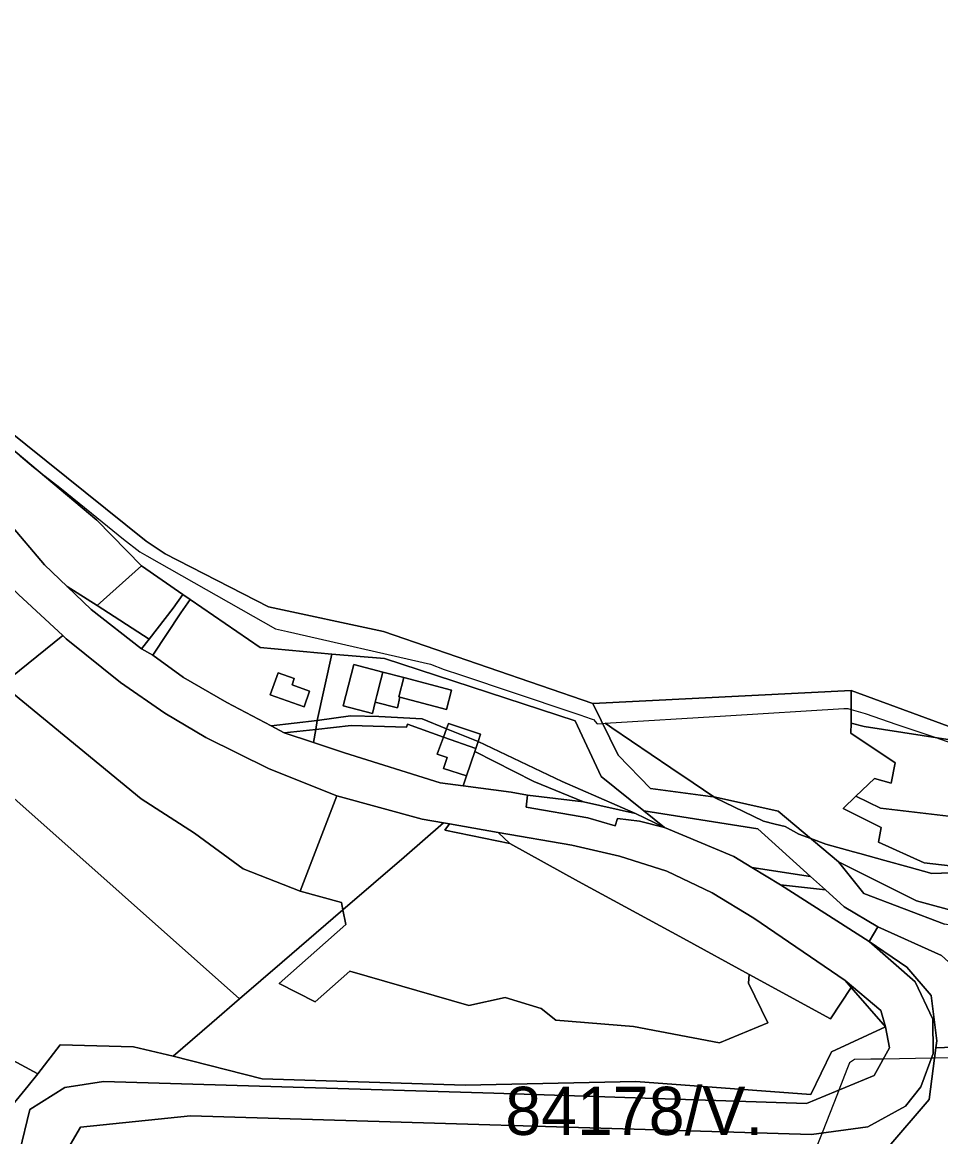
# Model space of a CAD drawing. Extents: x -477304 to -465429, y -1159113 to -1149210.
# Drawn here: x -468865.8 to -468580.1, y -1156534.4 to -1156187.5 of the extents above; entities that cross this region are included whole.
import ezdxf

# ---------------------------------------------------------------- set-up
doc = ezdxf.new("R2010")
doc.units = 0
for name, color, linetype in [('BPEJ_s', 7, 'Continuous'), ('orna_s', 7, 'Continuous'), ('ostatni_s', 7, 'Continuous'), ('PUPFL_s', 7, 'Continuous'), ('trav_porost_s', 7, 'Continuous'), ('voda_s', 7, 'Continuous')]:
    doc.layers.add(name, color=color, linetype=linetype)

msp = doc.modelspace()

# ---------------------------------------------------------------- linework, layer by layer
at = {"layer": 'BPEJ_s'}
for points in [[(-468866.41, -1156322.58), (-468862.35, -1156325.99), (-468854.12, -1156332.36), (-468844.34, -1156340.3), (-468834.3, -1156348.46), (-468829.3, -1156352.35), (-468827.08, -1156353.61), (-468787.08, -1156376.35), (-468783.37, -1156377.19), (-468738.87, -1156387.34), (-468734.55, -1156389.01), (-468729.49, -1156390.7), (-468695.17, -1156402.17), (-468692.4, -1156403.16), (-468688.84, -1156404.32), (-468688.52, -1156404.42), (-468688.08, -1156404.56), (-468686.95, -1156405.9), (-468685.31, -1156405.79), (-468684.48, -1156405.74), (-468683.11, -1156406.66), (-468682.45, -1156407.11), (-468664.08, -1156419.57), (-468657.08, -1156424.32), (-468650.64, -1156428.68), (-468650.48, -1156428.79), (-468635.25, -1156436.19), (-468631.64, -1156437.1), (-468628.48, -1156437.89), (-468624.25, -1156440.21), (-468620.52, -1156441.61), (-468615.8, -1156443.38), (-468607.28, -1156445.73), (-468605.26, -1156446.29), (-468597.5, -1156448.43), (-468589.87, -1156450.53), (-468582.81, -1156452.48), (-468570.96, -1156452.05)], [(-468866.41, -1156322.58), (-468862.35, -1156325.99), (-468854.12, -1156332.36), (-468844.34, -1156340.3), (-468834.3, -1156348.46), (-468829.3, -1156352.35), (-468827.08, -1156353.61), (-468787.08, -1156376.35), (-468783.37, -1156377.19), (-468738.87, -1156387.34), (-468734.55, -1156389.01), (-468729.49, -1156390.7), (-468695.17, -1156402.17), (-468692.4, -1156403.16), (-468688.84, -1156404.32), (-468688.52, -1156404.42), (-468688.08, -1156404.56), (-468686.95, -1156405.9), (-468685.31, -1156405.79), (-468684.48, -1156405.74), (-468647.09, -1156403.43), (-468610.28, -1156401.17), (-468609.03, -1156401.09), (-468607.99, -1156401.4), (-468603.64, -1156402.71), (-468593.71, -1156406.1), (-468581.96, -1156410.11), (-468573.08, -1156413.14)], [(-468570.96, -1156452.05), (-468582.81, -1156452.48), (-468589.87, -1156450.53), (-468597.5, -1156448.43), (-468605.26, -1156446.29), (-468607.28, -1156445.73), (-468615.8, -1156443.38), (-468620.52, -1156441.61), (-468624.25, -1156440.21), (-468628.48, -1156437.89), (-468631.64, -1156437.1), (-468635.25, -1156436.19), (-468650.48, -1156428.79), (-468650.64, -1156428.68), (-468657.08, -1156424.32), (-468664.08, -1156419.57), (-468682.45, -1156407.11), (-468683.11, -1156406.66), (-468684.48, -1156405.74), (-468647.09, -1156403.43), (-468610.28, -1156401.17), (-468609.03, -1156401.09), (-468607.99, -1156401.4), (-468603.64, -1156402.71), (-468593.71, -1156406.1), (-468581.96, -1156410.11), (-468573.08, -1156413.14)], [(-468560.39, -1156509.56), (-468582.01, -1156509.96), (-468582.96, -1156509.98), (-468597.94, -1156510.26), (-468601.8, -1156510.33), (-468606.91, -1156510.42), (-468608.46, -1156511.45), (-468609.28, -1156513.53), (-468611.79, -1156519.93), (-468612.23, -1156521.05), (-468617.01, -1156533.26), (-468619.03, -1156538.41)], [(-468560.39, -1156509.56), (-468582.01, -1156509.96), (-468582.96, -1156509.98), (-468597.94, -1156510.26), (-468601.8, -1156510.33), (-468606.91, -1156510.42), (-468608.46, -1156511.45), (-468609.28, -1156513.53), (-468611.79, -1156519.93), (-468612.23, -1156521.05), (-468617.01, -1156533.26), (-468619.03, -1156538.41)]]:
    msp.add_lwpolyline(points, dxfattribs=at)
at = {"layer": 'orna_s'}
for points in [[(-468808.75, -1156410.2), (-468789.01, -1156419.94), (-468768.01, -1156428.28), (-468779.4, -1156458.03), (-468797.08, -1156451.08), (-468812.21, -1156439.99), (-468828.82, -1156429.27), (-468872.09, -1156393.62), (-468853.23, -1156378.46), (-468852.19, -1156379.42), (-468835.32, -1156393.05), (-468821.49, -1156402.59)], [(-468812.21, -1156439.99), (-468797.08, -1156451.08), (-468779.4, -1156458.03), (-468766.51, -1156461.54), (-468766.06, -1156463.78), (-468784.99, -1156480.08), (-468798.24, -1156491.49), (-468871.28, -1156426.6), (-468891.23, -1156409.25), (-468872.09, -1156393.62), (-468828.82, -1156429.27)], [(-468607.92, -1156488.01), (-468614.41, -1156497.77), (-468639.73, -1156483.9), (-468660.11, -1156472.74), (-468692.75, -1156454.97), (-468714.17, -1156443.21), (-468717.75, -1156439.69), (-468694.85, -1156443.7), (-468680.07, -1156447.08), (-468665.32, -1156451.74), (-468651.21, -1156458.56), (-468638.26, -1156466.41), (-468609.87, -1156485.78)]]:
    msp.add_lwpolyline(points, close=True, dxfattribs=at)
at = {"layer": 'ostatni_s'}
for points in [[(-468869.81, -1156343.53), (-468858.92, -1156356.38), (-468851.83, -1156363.16), (-468844.37, -1156370.3), (-468828.72, -1156382.54), (-468825.26, -1156384.53), (-468815.72, -1156391.5), (-468802.19, -1156399.25), (-468788.4, -1156406.54), (-468784.39, -1156408.66), (-468775.25, -1156411.72), (-468765.54, -1156414.98), (-468735.8, -1156424.3), (-468728.67, -1156425.22), (-468713.7, -1156427.16), (-468708.61, -1156428.08), (-468709.04, -1156431.87), (-468689.84, -1156435.16), (-468681.33, -1156437.67), (-468680.66, -1156435.35), (-468673.8, -1156436.19), (-468666.06, -1156438.19), (-468644.47, -1156447.22), (-468638.82, -1156450.65), (-468629.96, -1156456.03), (-468602.34, -1156473.64), (-468588.03, -1156486.24), (-468582.54, -1156497.87), (-468582.43, -1156508.55), (-468586.25, -1156518.91), (-468591.08, -1156524.91)], [(-468866.71, -1156539.19), (-468863.52, -1156525.91), (-468852.65, -1156519.06), (-468840.58, -1156517.28), (-468719.16, -1156520.83), (-468621.84, -1156524.04), (-468600.78, -1156515.42), (-468596, -1156506.73), (-468597.31, -1156500.18), (-468598.76, -1156495.12), (-468609.87, -1156485.78), (-468638.26, -1156466.41), (-468651.21, -1156458.56), (-468665.32, -1156451.74), (-468680.07, -1156447.08), (-468694.85, -1156443.7), (-468717.75, -1156439.69), (-468732.91, -1156437.04), (-468734.79, -1156436.71), (-468741.39, -1156435.55), (-468768.01, -1156428.28), (-468789.01, -1156419.94), (-468808.75, -1156410.2), (-468821.49, -1156402.59), (-468835.32, -1156393.05), (-468852.19, -1156379.42), (-468853.23, -1156378.46), (-468867.01, -1156365.7)], [(-468559.47, -1156468.65), (-468587.64, -1156461.03), (-468611.89, -1156448.89), (-468630.63, -1156433.09), (-468650.14, -1156428.75), (-468670.36, -1156426), (-468680.44, -1156415.71), (-468688.37, -1156399.56), (-468607.97, -1156395.56), (-468608, -1156405.69), (-468608.01, -1156408.8), (-468594.26, -1156418.03), (-468595.53, -1156424.38), (-468600.68, -1156422.95), (-468606.49, -1156428.47), (-468610.47, -1156432.25), (-468598.65, -1156438.19), (-468599.47, -1156442.78), (-468585.21, -1156449.14), (-468562.77, -1156451.72)], [(-468401.56, -1156428.48), (-468413.69, -1156433.07), (-468424.34, -1156436.84), (-468451.28, -1156441.97), (-468467.67, -1156447.87), (-468491.94, -1156451.02), (-468514.56, -1156450.29), (-468530.99, -1156459.26), (-468536.03, -1156464.55), (-468559.36, -1156471.81), (-468578.91, -1156468.24), (-468604.03, -1156458.73), (-468611.89, -1156448.89), (-468587.64, -1156461.03), (-468559.47, -1156468.65), (-468536.13, -1156461.11), (-468531.62, -1156455.37), (-468515.38, -1156446.8), (-468489.95, -1156445.82), (-468472.07, -1156443.15), (-468469.68, -1156442.59), (-468439.18, -1156435.41), (-468423.43, -1156433.27), (-468402.92, -1156424.87)], [(-468854.13, -1156542.48), (-468847.72, -1156531.41), (-468813.51, -1156527.91), (-468620.34, -1156533.71), (-468602.72, -1156531.31), (-468591.08, -1156524.91), (-468586.25, -1156518.91), (-468582.43, -1156508.55), (-468582.54, -1156497.87), (-468588.03, -1156486.24), (-468602.34, -1156473.64), (-468590.59, -1156481.61), (-468583.11, -1156490.47), (-468581.29, -1156504.57), (-468581.59, -1156506.8), (-468583.71, -1156522.85), (-468596.81, -1156538.16)], [(-468871.04, -1156527.16), (-468864.04, -1156518.64), (-468860.99, -1156514.89), (-468854.09, -1156505.78), (-468831.22, -1156506.42), (-468818.86, -1156509.36), (-468791.2, -1156516.44), (-468728, -1156518.34), (-468674.91, -1156517.24), (-468620.5, -1156521.24), (-468614.08, -1156507.96), (-468597.31, -1156500.18), (-468596, -1156506.73), (-468600.78, -1156515.42), (-468621.84, -1156524.04), (-468719.16, -1156520.83), (-468840.58, -1156517.28), (-468852.65, -1156519.06), (-468863.52, -1156525.91), (-468866.71, -1156539.19)], [(-468591.08, -1156524.91), (-468602.72, -1156531.31), (-468620.34, -1156533.71), (-468813.51, -1156527.91), (-468847.72, -1156531.41), (-468854.13, -1156542.48), (-468844.29, -1156556.45), (-468778.35, -1156619.26), (-468727.59, -1156684.94), (-468697.62, -1156724.86), (-468606.12, -1156838.54), (-468598.23, -1156853.19), (-468577.28, -1156908.02), (-468560.24, -1156933.95), (-468521.81, -1156978.46), (-468506.21, -1157003.65), (-468489.62, -1157037.25), (-468424.39, -1157112.16)]]:
    msp.add_lwpolyline(points, dxfattribs=at)
for points in [[(-468828.72, -1156382.54), (-468844.37, -1156370.3), (-468851.83, -1156363.16), (-468842.53, -1156369.09), (-468826.38, -1156379.54)], [(-468818.85, -1156369.91), (-468815.88, -1156365.63), (-468813.64, -1156367.17), (-468816.51, -1156371.36), (-468825.26, -1156384.53), (-468828.72, -1156382.54), (-468826.38, -1156379.54)], [(-468753.66, -1156389.78), (-468754.28, -1156392.18), (-468755.54, -1156397.05), (-468756.08, -1156399.12), (-468756.86, -1156402.68), (-468766.01, -1156400.32), (-468762.68, -1156387.48)], [(-468781.22, -1156391.78), (-468781.92, -1156393.76), (-468776.45, -1156395.71), (-468778.18, -1156400.59), (-468788.67, -1156396.86), (-468786.24, -1156390)], [(-468748.7, -1156397.48), (-468748.37, -1156397.57), (-468749.15, -1156400.88), (-468756.08, -1156399.12), (-468755.54, -1156397.05), (-468754.28, -1156392.18), (-468753.66, -1156389.78), (-468747.14, -1156391.5)], [(-468733.9, -1156401.41), (-468748.37, -1156397.57), (-468748.7, -1156397.48), (-468747.14, -1156391.5), (-468732.29, -1156395.43)], [(-468540.38, -1156441.68), (-468551.51, -1156451.31), (-468562.77, -1156451.72), (-468585.21, -1156449.14), (-468599.47, -1156442.78), (-468598.65, -1156438.19), (-468610.47, -1156432.25), (-468606.49, -1156428.47), (-468598.83, -1156432.13), (-468565.31, -1156436.06), (-468563.16, -1156413.03), (-468603.89, -1156406.71), (-468608, -1156405.69), (-468607.97, -1156395.56), (-468572.67, -1156408.48), (-468543.97, -1156413.35), (-468546.3, -1156418.52), (-468540.65, -1156429.67)], [(-468788.4, -1156406.54), (-468774.13, -1156404.89), (-468774.52, -1156407.7), (-468784.39, -1156408.66)], [(-468733.82, -1156407.43), (-468734.78, -1156410.02), (-468745.95, -1156406.06), (-468746.28, -1156406.98), (-468763.54, -1156406.38), (-468774.52, -1156407.7), (-468774.13, -1156404.89), (-468763.73, -1156403.39), (-468754.86, -1156403.58), (-468741.39, -1156404.4)], [(-468734.78, -1156410.02), (-468733.82, -1156407.43), (-468723.99, -1156411.36), (-468724.74, -1156413.57)], [(-468723.23, -1156409.11), (-468723.99, -1156411.36), (-468733.82, -1156407.43), (-468733.23, -1156405.84)], [(-468736.34, -1156414.23), (-468734.78, -1156410.02), (-468724.74, -1156413.57), (-468725.05, -1156414.49), (-468727.63, -1156422.14), (-468734.83, -1156419.79), (-468733.7, -1156416.42), (-468736.75, -1156415.4)], [(-468725.05, -1156414.49), (-468724.74, -1156413.57), (-468723.99, -1156411.36), (-468697.91, -1156423.85), (-468675.09, -1156433.77), (-468691.24, -1156430.24), (-468706.7, -1156423.81)], [(-468713.7, -1156427.16), (-468728.67, -1156425.22), (-468727.63, -1156422.14), (-468725.05, -1156414.49), (-468706.7, -1156423.81), (-468691.24, -1156430.24), (-468708.61, -1156428.08)], [(-468673.8, -1156436.19), (-468680.66, -1156435.35), (-468681.33, -1156437.67), (-468689.84, -1156435.16), (-468709.04, -1156431.87), (-468708.61, -1156428.08), (-468691.24, -1156430.24), (-468675.09, -1156433.77), (-468666.06, -1156438.19)], [(-468648.91, -1156505.23), (-468675.71, -1156500.17), (-468699.8, -1156498.15), (-468704.42, -1156494.55), (-468715.62, -1156491.12), (-468726.91, -1156493.56), (-468763.96, -1156482.85), (-468774.69, -1156492.43), (-468785.88, -1156486.7), (-468765.19, -1156468.37), (-468766.06, -1156463.78), (-468747, -1156447.45), (-468734.79, -1156436.71), (-468732.91, -1156437.04), (-468734.33, -1156438.96), (-468714.17, -1156443.21), (-468692.75, -1156454.97), (-468660.11, -1156472.74), (-468639.73, -1156483.9), (-468639.87, -1156486.65), (-468633.91, -1156499.03)], [(-468717.75, -1156439.69), (-468714.17, -1156443.21), (-468734.33, -1156438.96), (-468732.91, -1156437.04)], [(-468629.96, -1156456.03), (-468638.82, -1156450.65), (-468620.62, -1156453.38), (-468615.9, -1156457.63)], [(-468602.34, -1156473.64), (-468599.62, -1156469.06), (-468579.87, -1156478), (-468560.79, -1156495.34), (-468557.49, -1156505.87), (-468581.59, -1156506.8), (-468581.29, -1156504.57), (-468583.11, -1156490.47), (-468590.59, -1156481.61)], [(-468597.31, -1156500.18), (-468607.92, -1156488.01), (-468609.87, -1156485.78), (-468598.76, -1156495.12)]]:
    msp.add_lwpolyline(points, close=True, dxfattribs=at)
at = {"layer": 'PUPFL_s'}
msp.add_lwpolyline([(-468396.53, -1156348.83), (-468416.12, -1156360.23), (-468439.47, -1156367.03), (-468457.62, -1156369.37), (-468471.17, -1156373.1), (-468492.32, -1156375.36), (-468494.93, -1156375.64), (-468495.42, -1156387.04), (-468496.22, -1156404.21), (-468543.97, -1156413.35), (-468572.67, -1156408.48), (-468607.97, -1156395.56), (-468688.37, -1156399.56), (-468753.5, -1156377.12), (-468789.27, -1156369.46), (-468821.4, -1156352.98), (-468827.3, -1156349.08), (-468871.04, -1156313.83), (-468883.6, -1156280.51), (-468913.18, -1156241.93), (-468935.16, -1156215.99), (-468941.19, -1156202.38), (-468941.66, -1156192.38), (-468939.06, -1156179.59)], dxfattribs=at)
for points in [[(-468603.89, -1156406.71), (-468563.16, -1156413.03), (-468565.31, -1156436.06), (-468598.83, -1156432.13), (-468606.49, -1156428.47), (-468600.68, -1156422.95), (-468595.53, -1156424.38), (-468594.26, -1156418.03), (-468608.01, -1156408.8), (-468608, -1156405.69)], [(-468639.87, -1156486.65), (-468639.73, -1156483.9), (-468614.41, -1156497.77), (-468607.92, -1156488.01), (-468597.31, -1156500.18), (-468614.08, -1156507.96), (-468620.5, -1156521.24), (-468674.91, -1156517.24), (-468728, -1156518.34), (-468791.2, -1156516.44), (-468818.86, -1156509.36), (-468806.88, -1156498.93), (-468798.24, -1156491.49), (-468784.99, -1156480.08), (-468766.06, -1156463.78), (-468765.19, -1156468.37), (-468785.88, -1156486.7), (-468774.69, -1156492.43), (-468763.96, -1156482.85), (-468726.91, -1156493.56), (-468715.62, -1156491.12), (-468704.42, -1156494.55), (-468699.8, -1156498.15), (-468675.71, -1156500.17), (-468648.91, -1156505.23), (-468633.91, -1156499.03)], [(-468557.49, -1156505.87), (-468499.5, -1156683.56), (-468523.21, -1156681.53), (-468571.04, -1156689.07), (-468571.13, -1156686.83), (-468595.42, -1156680.63), (-468613.76, -1156660.73), (-468639.59, -1156590.56), (-468614.42, -1156538.36), (-468596.81, -1156538.16), (-468583.71, -1156522.85), (-468581.59, -1156506.8)]]:
    msp.add_lwpolyline(points, close=True, dxfattribs=at)
at = {"layer": 'trav_porost_s'}
for points in [[(-468858.92, -1156356.38), (-468869.81, -1156343.53), (-468880.85, -1156328.98), (-468893.02, -1156311.42), (-468902.04, -1156294.79), (-468886.46, -1156285.83), (-468874.72, -1156315.61), (-468842.65, -1156342.52), (-468828.8, -1156356.75), (-468842.53, -1156369.09), (-468851.83, -1156363.16)], [(-468896.83, -1156341.42), (-468891.36, -1156341.17), (-468885.7, -1156345.02), (-468880.71, -1156351.93), (-468867.01, -1156365.7), (-468853.23, -1156378.46), (-468872.09, -1156393.62), (-468875.37, -1156390.73), (-468898.95, -1156372.6), (-468910.54, -1156359.65), (-468905.54, -1156356.46), (-468903.23, -1156359.83), (-468899.5, -1156357.28), (-468901.77, -1156353.99), (-468898.13, -1156351.67), (-468903.88, -1156343.46)], [(-468826.38, -1156379.54), (-468842.53, -1156369.09), (-468828.8, -1156356.75), (-468815.88, -1156365.63), (-468818.85, -1156369.91)], [(-468825.26, -1156384.53), (-468816.51, -1156371.36), (-468813.64, -1156367.17), (-468791.84, -1156382.16), (-468769.56, -1156384.27), (-468774.13, -1156404.89), (-468788.4, -1156406.54), (-468802.19, -1156399.25), (-468815.72, -1156391.5)], [(-468753.15, -1156385.58), (-468693.82, -1156405.01), (-468685.76, -1156422.31), (-468672.45, -1156432.95), (-468666.06, -1156438.19), (-468675.09, -1156433.77), (-468697.91, -1156423.85), (-468723.99, -1156411.36), (-468723.23, -1156409.11), (-468733.23, -1156405.84), (-468733.82, -1156407.43), (-468741.39, -1156404.4), (-468754.86, -1156403.58), (-468763.73, -1156403.39), (-468774.13, -1156404.89), (-468769.56, -1156384.27)], [(-468749.15, -1156400.88), (-468748.37, -1156397.57), (-468733.9, -1156401.41), (-468732.29, -1156395.43), (-468747.14, -1156391.5), (-468753.66, -1156389.78), (-468762.68, -1156387.48), (-468766.01, -1156400.32), (-468756.86, -1156402.68), (-468756.08, -1156399.12)], [(-468778.18, -1156400.59), (-468776.45, -1156395.71), (-468781.92, -1156393.76), (-468781.22, -1156391.78), (-468786.24, -1156390), (-468788.67, -1156396.86)], [(-468775.25, -1156411.72), (-468784.39, -1156408.66), (-468774.52, -1156407.7)], [(-468733.7, -1156416.42), (-468734.83, -1156419.79), (-468727.63, -1156422.14), (-468728.67, -1156425.22), (-468735.8, -1156424.3), (-468765.54, -1156414.98), (-468775.25, -1156411.72), (-468774.52, -1156407.7), (-468763.54, -1156406.38), (-468746.28, -1156406.98), (-468745.95, -1156406.06), (-468734.78, -1156410.02), (-468736.34, -1156414.23), (-468736.75, -1156415.4)], [(-468934.42, -1156469.02), (-468943.28, -1156459.56), (-468939.53, -1156455.8), (-468921.82, -1156468.4), (-468922.54, -1156475.37), (-468916.29, -1156482.64), (-468910.84, -1156467.33), (-468890.73, -1156432.17), (-468907.45, -1156422.18), (-468902.79, -1156418.57), (-468891.23, -1156409.25), (-468871.28, -1156426.6), (-468798.24, -1156491.49), (-468806.88, -1156498.93), (-468818.86, -1156509.36), (-468831.22, -1156506.42), (-468854.09, -1156505.78), (-468860.99, -1156514.89), (-468898.92, -1156494.39), (-468914.84, -1156485.93), (-468930.84, -1156472.38)], [(-468779.4, -1156458.03), (-468768.01, -1156428.28), (-468741.39, -1156435.55), (-468734.79, -1156436.71), (-468747, -1156447.45), (-468766.06, -1156463.78), (-468766.51, -1156461.54)], [(-468620.62, -1156453.38), (-468638.82, -1156450.65), (-468644.47, -1156447.22), (-468666.06, -1156438.19), (-468672.45, -1156432.95), (-468636.99, -1156438.64)], [(-468615.9, -1156457.63), (-468610.09, -1156462.87), (-468599.62, -1156469.06), (-468602.34, -1156473.64), (-468629.96, -1156456.03)], [(-468911.58, -1156494.38), (-468930.84, -1156472.38), (-468914.84, -1156485.93), (-468898.92, -1156494.39), (-468860.99, -1156514.89), (-468864.04, -1156518.64), (-468871.04, -1156527.16), (-468888.21, -1156518.32)]]:
    msp.add_lwpolyline(points, close=True, dxfattribs=at)
at = {"layer": 'voda_s'}
for points in [[(-468871.04, -1156313.83), (-468827.3, -1156349.08), (-468821.4, -1156352.98), (-468789.27, -1156369.46), (-468753.5, -1156377.12), (-468688.37, -1156399.56), (-468680.44, -1156415.71), (-468670.36, -1156426), (-468650.14, -1156428.75), (-468630.63, -1156433.09), (-468611.89, -1156448.89), (-468604.03, -1156458.73), (-468578.91, -1156468.24)], [(-468579.87, -1156478), (-468599.62, -1156469.06), (-468610.09, -1156462.87), (-468615.9, -1156457.63), (-468620.62, -1156453.38), (-468636.99, -1156438.64), (-468672.45, -1156432.95), (-468685.76, -1156422.31), (-468693.82, -1156405.01), (-468753.15, -1156385.58), (-468769.56, -1156384.27), (-468791.84, -1156382.16), (-468813.64, -1156367.17), (-468815.88, -1156365.63), (-468828.8, -1156356.75), (-468842.65, -1156342.52), (-468874.72, -1156315.61)]]:
    msp.add_lwpolyline(points, dxfattribs=at)

# ---------------------------------------------------------------- texts
at = {"layer": 'BPEJ_s'}
msp.add_text('84178/V.', height=15, dxfattribs=at).set_placement((-468715.57, -1156533.88))

doc.saveas('drawing.dxf')
